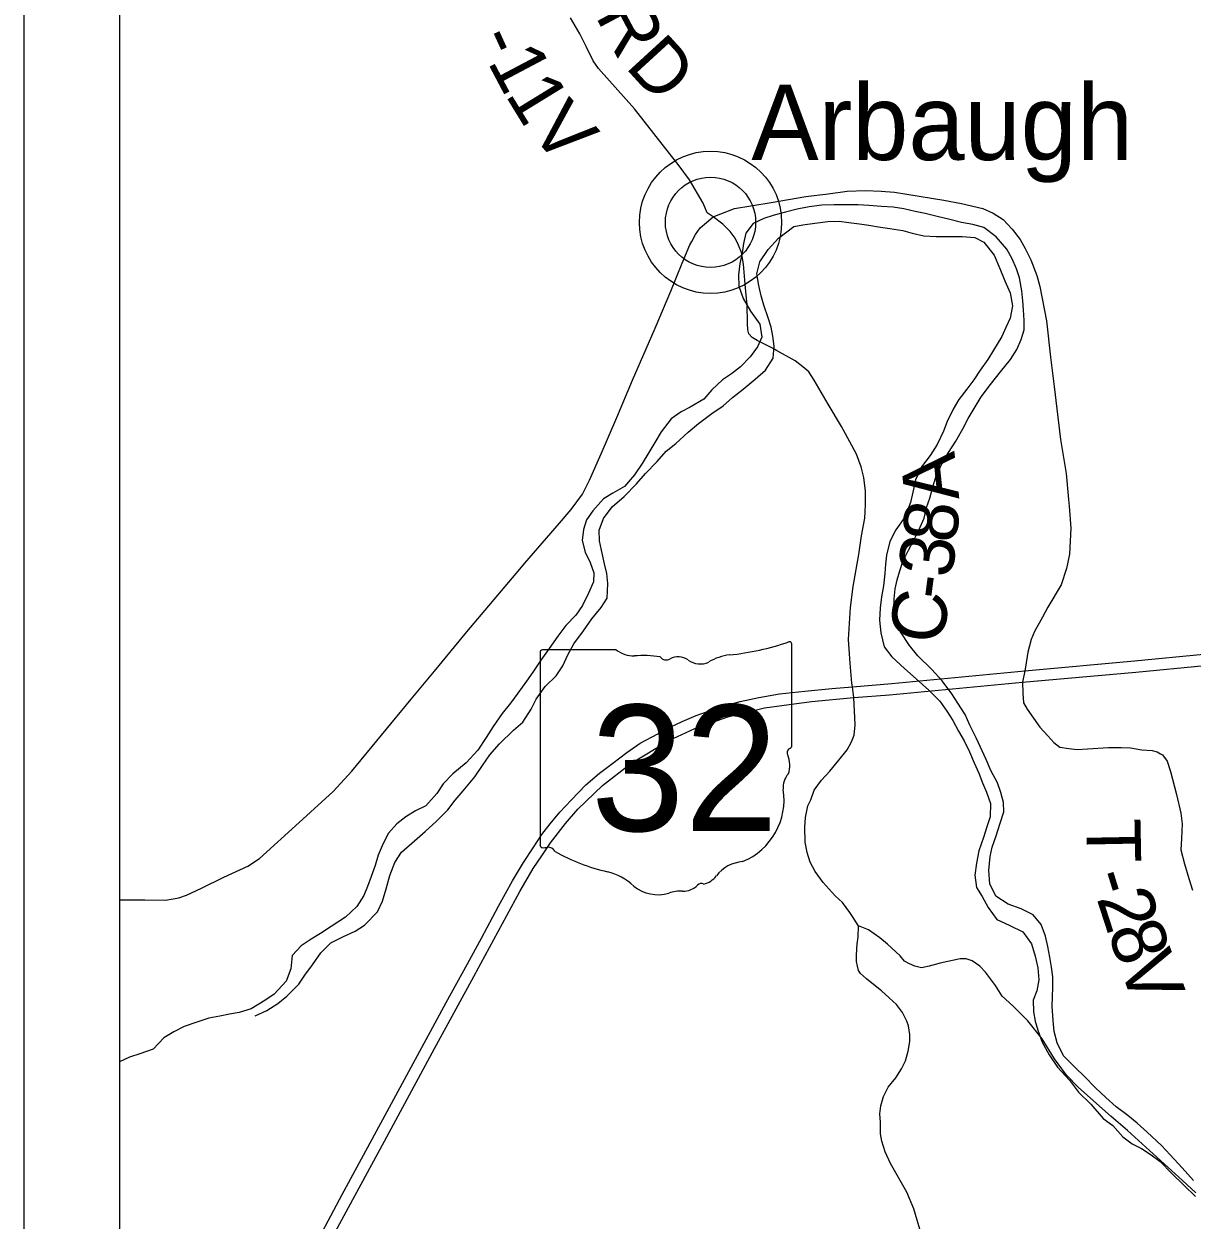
# Model space of a CAD drawing. Extents: x -15 to 405, y -40 to 87.
# Drawn here: x -14.193 to -12.971, y 26.393 to 27.645 of the extents above; entities that cross this region are included whole.
import ezdxf

# ---------------------------------------------------------------- set-up
doc = ezdxf.new("R2010")
doc.units = 0
for name, color, linetype in [('GM_P_County_Alignment', 7, 'Continuous'), ('GM_P_State_Location', 7, 'Continuous'), ('GM_X_County_ROW', 7, 'Continuous'), ('GM_X_Minor_Lake', 7, 'Continuous'), ('GM_X_Minor_River', 7, 'Continuous'), ('GM_X_State_Location', 7, 'Continuous'), ('GM_X_Township', 7, 'Continuous'), ('GM_X_Township_Road', 7, 'Continuous'), ('GM_X_Township_ROW', 7, 'Continuous'), ('GM_X_Township_Subdivision', 7, 'Continuous'), ('GM_X_Township_Subdivision_Text', 7, 'Continuous'), ('GM_X_Township_Text', 7, 'Continuous')]:
    doc.layers.add(name, color=color, linetype=linetype)

msp = doc.modelspace()

# ---------------------------------------------------------------- linework, layer by layer
at = {"layer": 'GM_P_State_Location'}
for points in [[(-13.472, 27.4428), (-13.478, 27.4473), (-13.4824, 27.4572), (-13.4967, 27.4817), (-13.5074, 27.4963), (-13.5543, 27.5561), (-13.5919, 27.5982), (-13.5974, 27.6063), (-13.6044, 27.6204), (-13.6113, 27.6345), (-13.6211, 27.6512)], [(-13.1483, 26.9561), (-13.1477, 26.9446), (-13.1471, 26.9346), (-13.1433, 26.9278), (-13.1299, 26.9092), (-13.1217, 26.9), (-13.1185, 26.8965)], [(-13.1185, 26.8965), (-13.1153, 26.8931), (-13.1091, 26.8882), (-13.0999, 26.8867), (-13.0909, 26.8857), (-13.0801, 26.8864), (-13.0583, 26.8877), (-13.0449, 26.8877), (-13.0353, 26.8874), (-13.0235, 26.8855), (-13.0127, 26.8847), (-13.0073, 26.8833), (-13.0037, 26.8812)], [(-13.0037, 26.8812), (-13.0019, 26.8801), (-12.9967, 26.8735), (-12.9933, 26.8627), (-12.9871, 26.8385), (-12.9825, 26.8191), (-12.9811, 26.8079), (-12.9819, 26.7927), (-12.9825, 26.7807), (-12.9787, 26.7661), (-12.9741, 26.7509), (-12.9705, 26.7387)], [(-12.9668, 26.4219), (-12.9807, 26.4349), (-13.0383, 26.4872), (-13.0554, 26.5019), (-13.0897, 26.5322), (-13.102, 26.5451), (-13.1146, 26.5622), (-13.1278, 26.5831), (-13.1428, 26.602), (-13.1582, 26.6176), (-13.1695, 26.6275), (-13.1765, 26.6387), (-13.1869, 26.6528), (-13.193, 26.6592), (-13.2009, 26.6646), (-13.2073, 26.6666), (-13.2135, 26.6667), (-13.2344, 26.6621), (-13.2457, 26.6592), (-13.254, 26.6573), (-13.261, 26.6589), (-13.2665, 26.6614), (-13.2715, 26.6644), (-13.2762, 26.6699), (-13.2895, 26.682), (-13.2976, 26.6887), (-13.3093, 26.6969), (-13.3197, 26.7013)]]:
    msp.add_lwpolyline(points, dxfattribs=at)
at = {"layer": 'GM_X_County_ROW'}
msp.add_line((-13.4746, 27.4372), (-13.4746, 27.4372), dxfattribs=at)
at = {"layer": 'GM_X_State_Location'}
for points in [[(-13.8952, 26.3539), (-13.86, 26.4202), (-13.8195, 26.4947), (-13.772, 26.5824), (-13.7512, 26.6211), (-13.7289, 26.6614), (-13.7144, 26.6885), (-13.6966, 26.7217), (-13.6818, 26.7484), (-13.6703, 26.7676), (-13.6603, 26.7829), (-13.6512, 26.7969), (-13.6425, 26.8079), (-13.6323, 26.8201), (-13.6205, 26.8328), (-13.605, 26.8489), (-13.5907, 26.8611), (-13.577, 26.8714), (-13.5622, 26.8826), (-13.5481, 26.8923), (-13.5297, 26.902), (-13.5168, 26.9091), (-13.5042, 26.9149), (-13.4895, 26.9213), (-13.4747, 26.9265), (-13.4604, 26.9313), (-13.4436, 26.9359), (-13.4241, 26.94), (-13.4025, 26.9438), (-13.376, 26.9468), (-13.3476, 26.9496), (-13.3261, 26.9512), (-13.2848, 26.9549), (-13.1459, 26.9681), (-13.0311, 26.9784), (-12.8866, 26.9923)], [(-13.89, 26.339), (-13.8534, 26.4064), (-13.8156, 26.4761), (-13.7633, 26.5728), (-13.7203, 26.6522), (-13.7195, 26.6536), (-13.6741, 26.737), (-13.6602, 26.7611), (-13.6512, 26.7746), (-13.6422, 26.7881), (-13.6263, 26.8084), (-13.6134, 26.8232), (-13.5876, 26.848), (-13.5579, 26.871), (-13.5184, 26.895), (-13.4912, 26.9076), (-13.4565, 26.9199), (-13.4183, 26.9292), (-13.3691, 26.9359), (-13.3246, 26.9401), (-13.2872, 26.9428), (-13.1483, 26.9561), (-13.0296, 26.9667), (-12.8851, 26.9806)]]:
    msp.add_lwpolyline(points, dxfattribs=at)
at = {"layer": 'GM_X_Township'}
for p, q in [((-14.193, 29.6981), (-14.193, 22.6981)), ((-14.093, 29.5981), (-14.093, 22.7981))]:
    msp.add_line(p, q, dxfattribs=at)
at = {"layer": 'GM_X_Township_Road'}
for points in [[(-13.1497, 27.3146), (-13.1466, 27.3249), (-13.1466, 27.3344), (-13.147, 27.3457), (-13.1477, 27.3552), (-13.1488, 27.3655), (-13.1515, 27.3791), (-13.1545, 27.3886), (-13.1591, 27.3989), (-13.1647, 27.4091), (-13.1757, 27.422), (-13.1886, 27.4319), (-13.2, 27.435), (-13.2122, 27.4372), (-13.2243, 27.4403), (-13.2376, 27.4433), (-13.2501, 27.4464), (-13.2604, 27.4487), (-13.2725, 27.4513), (-13.2836, 27.4529), (-13.2957, 27.4536), (-13.309, 27.4548), (-13.32, 27.4555), (-13.3454, 27.4556), (-13.358, 27.4552), (-13.3713, 27.4533), (-13.3838, 27.451), (-13.3963, 27.448), (-13.4081, 27.4446), (-13.4187, 27.4412), (-13.4301, 27.4359), (-13.4377, 27.4257), (-13.44, 27.415), (-13.4416, 27.4052), (-13.4439, 27.3942), (-13.4454, 27.3824), (-13.445, 27.3703), (-13.4405, 27.3574), (-13.4329, 27.3444), (-13.423, 27.3308), (-13.4208, 27.3171), (-13.4253, 27.3069), (-13.4333, 27.2966), (-13.4432, 27.286), (-13.4527, 27.2788), (-13.4622, 27.2724), (-13.4732, 27.2618), (-13.4816, 27.2523), (-13.496, 27.2439), (-13.5055, 27.239), (-13.5158, 27.2318), (-13.5264, 27.2182), (-13.5329, 27.2068), (-13.539, 27.1965), (-13.5462, 27.1848), (-13.5542, 27.173), (-13.5645, 27.1609), (-13.577, 27.1537), (-13.5865, 27.148), (-13.5979, 27.1355), (-13.6044, 27.126), (-13.6074, 27.1158), (-13.609, 27.1044), (-13.6059, 27.0922), (-13.6006, 27.0812), (-13.5968, 27.0706), (-13.5972, 27.0611), (-13.6022, 27.0494), (-13.6086, 27.0365), (-13.6155, 27.0262), (-13.6261, 27.0156), (-13.6345, 27.0042), (-13.6436, 26.9913), (-13.652, 26.9792), (-13.6607, 26.9667), (-13.6672, 26.9572), (-13.6763, 26.9447), (-13.6839, 26.9341), (-13.6927, 26.9234), (-13.7022, 26.9098), (-13.7094, 26.8984), (-13.7182, 26.8851), (-13.7303, 26.8719), (-13.7444, 26.8601), (-13.7543, 26.8499), (-13.7611, 26.8396), (-13.7725, 26.8267), (-13.7832, 26.8214), (-13.7934, 26.8154), (-13.8029, 26.8078), (-13.8117, 26.7983), (-13.817, 26.7873), (-13.8223, 26.7752), (-13.8254, 26.7645), (-13.8296, 26.7528), (-13.8334, 26.7425), (-13.8372, 26.733), (-13.8448, 26.7213), (-13.8566, 26.7103), (-13.8714, 26.7004), (-13.8828, 26.6932)], [(-13.9512, 26.6071), (-13.9387, 26.6128), (-13.9273, 26.62), (-13.9178, 26.6276), (-13.9052, 26.6401), (-13.8991, 26.6496), (-13.8912, 26.6606), (-13.8824, 26.6731), (-13.8718, 26.6834), (-13.8585, 26.6902), (-13.8463, 26.6955), (-13.8368, 26.7019), (-13.8231, 26.716), (-13.8178, 26.727), (-13.814, 26.7399), (-13.8102, 26.7539), (-13.8049, 26.7676), (-13.798, 26.7782), (-13.787, 26.7877), (-13.7733, 26.7998), (-13.7615, 26.8108), (-13.7494, 26.8225), (-13.7418, 26.8328), (-13.7334, 26.8423), (-13.7212, 26.8571), (-13.7132, 26.8688), (-13.7056, 26.8802), (-13.6954, 26.8916), (-13.6809, 26.906), (-13.671, 26.9143), (-13.6623, 26.928), (-13.657, 26.9382), (-13.6478, 26.9515), (-13.6361, 26.9629), (-13.6292, 26.9731), (-13.6239, 26.9849), (-13.6178, 26.9962), (-13.6075, 27.0099), (-13.5988, 27.0224), (-13.5889, 27.0342), (-13.5828, 27.044), (-13.582, 27.0592), (-13.5832, 27.0698), (-13.5854, 27.0801), (-13.5888, 27.0941), (-13.5907, 27.104), (-13.5911, 27.115), (-13.5865, 27.1275), (-13.5774, 27.1397), (-13.5649, 27.1503), (-13.5519, 27.1635), (-13.5428, 27.1745), (-13.5306, 27.1871), (-13.5211, 27.1977), (-13.5109, 27.206), (-13.498, 27.2178), (-13.4873, 27.2269), (-13.4733, 27.2371), (-13.4615, 27.2451), (-13.4516, 27.2538), (-13.4406, 27.2625), (-13.428, 27.2731), (-13.417, 27.2826), (-13.409, 27.2951), (-13.4079, 27.3076), (-13.4094, 27.3182), (-13.4113, 27.3277), (-13.4143, 27.3372), (-13.4188, 27.3505), (-13.4215, 27.3604), (-13.4241, 27.371), (-13.426, 27.3835), (-13.423, 27.396), (-13.4142, 27.4089), (-13.4036, 27.4207), (-13.3876, 27.4328), (-13.3781, 27.4347), (-13.3656, 27.4362), (-13.3519, 27.4381), (-13.3401, 27.4385), (-13.3299, 27.437), (-13.3189, 27.4358), (-13.309, 27.4343), (-13.2969, 27.432), (-13.287, 27.4309), (-13.2733, 27.4286), (-13.2635, 27.4259), (-13.2513, 27.4232), (-13.2384, 27.4225), (-13.2114, 27.4224), (-13.1982, 27.4213), (-13.1887, 27.4164), (-13.178, 27.4027), (-13.172, 27.389), (-13.1667, 27.3761), (-13.161, 27.3636), (-13.1587, 27.3499), (-13.161, 27.337), (-13.1656, 27.3272), (-13.1698, 27.3177), (-13.1785, 27.3033)], [(-12.9694, 26.4349), (-12.9812, 26.4481), (-12.9937, 26.4618), (-13.0028, 26.4713), (-13.0176, 26.4854), (-13.0282, 26.4949), (-13.0381, 26.5028), (-13.0502, 26.512), (-13.0609, 26.5218), (-13.0719, 26.5317), (-13.0832, 26.5435), (-13.0931, 26.553), (-13.1052, 26.5651), (-13.1121, 26.5788), (-13.1151, 26.5906), (-13.1162, 26.6023), (-13.117, 26.6171), (-13.1169, 26.6266), (-13.1166, 26.6369), (-13.1165, 26.6479), (-13.1177, 26.6581), (-13.1196, 26.6684), (-13.1218, 26.6797), (-13.1241, 26.6904), (-13.1286, 26.7025), (-13.137, 26.7128), (-13.1495, 26.7189), (-13.1632, 26.7238), (-13.1761, 26.7322), (-13.1825, 26.7451), (-13.1836, 26.7591), (-13.1821, 26.7739), (-13.1798, 26.7834), (-13.1756, 26.7955), (-13.1714, 26.8088), (-13.1676, 26.8206), (-13.168, 26.8304), (-13.171, 26.8407), (-13.1744, 26.8509), (-13.1813, 26.8638), (-13.1862, 26.8752), (-13.1968, 26.898), (-13.2032, 26.9113), (-13.2082, 26.9223), (-13.2157, 26.9341), (-13.2222, 26.9439), (-13.2324, 26.9576), (-13.243, 26.9694), (-13.2578, 26.9838), (-13.2666, 26.9945), (-13.276, 27.0089), (-13.2825, 27.0222), (-13.2828, 27.0336), (-13.2825, 27.0434), (-13.2813, 27.0537), (-13.2794, 27.0631), (-13.2764, 27.0726), (-13.2733, 27.0825), (-13.2676, 27.0943), (-13.2623, 27.1041), (-13.2566, 27.1151), (-13.2512, 27.1276), (-13.2486, 27.139), (-13.2451, 27.1485), (-13.2421, 27.1606), (-13.2383, 27.1732), (-13.2318, 27.1861), (-13.2257, 27.1963), (-13.2181, 27.2084), (-13.2105, 27.2213), (-13.2052, 27.232), (-13.1915, 27.2547), (-13.1816, 27.2676), (-13.1713, 27.2809), (-13.1607, 27.2938), (-13.1542, 27.304), (-13.1497, 27.3146)], [(-13.1785, 27.3033), (-13.1846, 27.2938), (-13.1926, 27.2824), (-13.1991, 27.2726), (-13.2063, 27.2627), (-13.2147, 27.2517), (-13.2207, 27.2418), (-13.2272, 27.2289), (-13.231, 27.2187), (-13.2375, 27.2047), (-13.2447, 27.1933), (-13.2538, 27.1815), (-13.2603, 27.1679), (-13.263, 27.155), (-13.2653, 27.144), (-13.2714, 27.1288), (-13.2809, 27.1155), (-13.287, 27.1034), (-13.2904, 27.089), (-13.2915, 27.0795), (-13.2923, 27.07), (-13.2938, 27.0571), (-13.2957, 27.0453), (-13.2973, 27.0339), (-13.2977, 27.021), (-13.2965, 27.0078), (-13.2928, 26.993), (-13.2848, 26.9827), (-13.2715, 26.9705), (-13.2594, 26.9595), (-13.2461, 26.9478), (-13.2347, 26.9364), (-13.2275, 26.9257), (-13.2211, 26.9159), (-13.215, 26.9049), (-13.2093, 26.8946), (-13.2036, 26.8832), (-13.1987, 26.8718), (-13.1938, 26.8608), (-13.19, 26.8509), (-13.1858, 26.8411), (-13.1817, 26.8293), (-13.1821, 26.8153), (-13.1851, 26.8058), (-13.1889, 26.7936), (-13.1939, 26.7796), (-13.1965, 26.7667), (-13.1981, 26.7542), (-13.1962, 26.7413), (-13.1905, 26.7318), (-13.1841, 26.7204), (-13.175, 26.7079), (-13.1621, 26.7018), (-13.148, 26.6949), (-13.1389, 26.6824), (-13.1351, 26.6695), (-13.1321, 26.6574), (-13.131, 26.6448), (-13.1333, 26.6331), (-13.1371, 26.6236), (-13.1367, 26.6114), (-13.1348, 26.6016), (-13.1322, 26.5921), (-13.1276, 26.5796), (-13.1204, 26.5663), (-13.1117, 26.5534), (-13.0992, 26.5397), (-13.0897, 26.5272), (-13.0768, 26.5146), (-13.0639, 26.4998), (-13.0537, 26.4922), (-13.0431, 26.4804), (-13.0336, 26.4732), (-13.0237, 26.4683), (-13.0135, 26.4615), (-13.004, 26.4546), (-12.9918, 26.4421), (-12.9793, 26.4299), (-12.9672, 26.4182)], [(-13.8828, 26.6932), (-13.8926, 26.6872), (-13.9029, 26.6803), (-13.9124, 26.6701), (-13.9139, 26.6561), (-13.9185, 26.6435), (-13.9311, 26.6299), (-13.9409, 26.6231), (-13.9554, 26.6143), (-13.9679, 26.6106), (-13.9778, 26.6087), (-13.988, 26.6068), (-13.9994, 26.6045), (-14.012, 26.6003), (-14.0253, 26.5958), (-14.0363, 26.5905), (-14.0465, 26.5841), (-14.0579, 26.5723), (-14.0716, 26.5674), (-14.0826, 26.564), (-14.093, 26.559)]]:
    msp.add_lwpolyline(points, dxfattribs=at)
at = {"layer": 'GM_X_Township_Subdivision'}
for p, q in [((-13.3894, 26.8903), (-13.3894, 26.995)), ((-13.653, 26.9865), (-13.653, 26.7864)), ((-13.5732, 26.99), (-13.6504, 26.99)), ((-13.3894, 26.8903), (-13.3894, 26.8903))]:
    msp.add_line(p, q, dxfattribs=at)
for centre, radius, start, end in [((-13.4833, 27.2628), 0.2796, 275.8445, 288.9065), ((-13.3923, 26.9954), 0.00294, 351.8621, 97.738), ((-13.65, 26.987), 0.00305, 98.1301, 188.1301), ((-13.5548, 27.0132), 0.0296, 231.6195, 271.1119), ((-13.545, 26.8776), 0.1064, 80.4867, 94.9883), ((-13.5209, 26.988), 0.00855, 219.7921, 297.1024), ((-13.5083, 26.9649), 0.0178, 54.4667, 119.1411), ((-13.4854, 26.9966), 0.0214, 233.8562, 294.8282), ((-13.4476, 26.9289), 0.0563, 97.3462, 120.7689), ((-13.39, 26.8826), 0.00454, 107.944, 210.337), ((-13.4189, 26.8693), 0.0273, 340.033, 23.6496), ((-13.3925, 26.8899), 0.00314, 289.6038, 7.7341), ((-13.3788, 26.8465), 0.0198, 136.8065, 186.9296), ((-13.4676, 26.8331), 0.0699, 292.3089, 8.9858), ((-13.65, 26.786), 0.00308, 171.9584, 258.3066), ((-13.6495, 26.8065), 0.0235, 267.339, 280.6039), ((-13.6447, 26.7749), 0.00848, 29.7484, 93.2717), ((-13.5376, 26.9547), 0.2019, 240.4129, 257.1985), ((-13.4381, 26.7302), 0.0383, 94.4031, 142.5768), ((-13.5978, 26.6965), 0.0632, 47.1842, 75.836), ((-13.5295, 26.7739), 0.0401, 230.7004, 286.2918), ((-13.5034, 26.7589), 0.0214, 268.777, 315.5493), ((-13.4841, 26.7395), 0.00601, 65.7517, 132.6484), ((-13.4867, 26.767), 0.0226, 282.8732, 323.2771), ((-13.5063, 26.7047), 0.0329, 85.6951, 111.2099)]:
    msp.add_arc(centre, radius, start, end, dxfattribs=at)
at = {"layer": 'GM_X_Township_Subdivision_Text'}
for radius in [0.0744, 0.0472]:
    msp.add_circle((-13.4746, 27.4372), radius, dxfattribs=at)
at = {"layer": 'GM_X_Township_Text'}
for points in [[(-14.093, 26.7286), (-14.0664, 26.7286), (-14.0449, 26.728), (-14.0309, 26.7306), (-14.0228, 26.7333), (-14.0071, 26.7408), (-13.9837, 26.752), (-13.9588, 26.7636), (-13.9464, 26.7716), (-13.905, 26.8092), (-13.8693, 26.8418), (-13.8498, 26.8631), (-13.7879, 26.9384), (-13.7635, 26.9676), (-13.7295, 27.0089), (-13.6779, 27.07), (-13.6688, 27.0806), (-13.6328, 27.1226), (-13.6204, 27.1368), (-13.6087, 27.1528), (-13.6013, 27.1673), (-13.5889, 27.1951), (-13.5728, 27.2332), (-13.5562, 27.2722), (-13.542, 27.3049), (-13.5325, 27.3264), (-13.5162, 27.3651), (-13.5043, 27.3946), (-13.4962, 27.4135), (-13.4942, 27.4172), (-13.4902, 27.4244), (-13.4854, 27.4315), (-13.4787, 27.4372), (-13.472, 27.4428), (-13.4638, 27.4462), (-13.4494, 27.4517), (-13.4325, 27.4545), (-13.4113, 27.4578), (-13.3749, 27.4641), (-13.3514, 27.4671), (-13.3317, 27.4698), (-13.3123, 27.4705), (-13.2962, 27.4698), (-13.2823, 27.4686), (-13.2693, 27.4667), (-13.2544, 27.4644), (-13.2305, 27.4603), (-13.212, 27.4569), (-13.1898, 27.4517), (-13.1788, 27.4469), (-13.1684, 27.4401), (-13.1591, 27.4299), (-13.1505, 27.4192), (-13.1453, 27.4097), (-13.1395, 27.3981), (-13.1332, 27.3817), (-13.1299, 27.37), (-13.1231, 27.3341), (-13.1188, 27.296), (-13.1152, 27.2655), (-13.1083, 27.21), (-13.1025, 27.1743), (-13.1, 27.1471)], [(-13.4383, 27.3724), (-13.4386, 27.3766), (-13.4401, 27.3936), (-13.4423, 27.4056), (-13.4453, 27.4133), (-13.449, 27.4207), (-13.4542, 27.4276), (-13.4619, 27.4353), (-13.472, 27.4428)], [(-13.4092, 27.3051), (-13.4259, 27.3137), (-13.4311, 27.3168), (-13.4345, 27.3205), (-13.4356, 27.3248), (-13.4358, 27.3312), (-13.4363, 27.3514), (-13.4375, 27.3611), (-13.4383, 27.3724)], [(-13.3246, 26.9401), (-13.3261, 26.9512), (-13.3267, 26.9552), (-13.3286, 26.9759), (-13.3291, 26.9858), (-13.3301, 27.0008), (-13.3283, 27.0344), (-13.3254, 27.0564), (-13.3224, 27.0741), (-13.3196, 27.0898), (-13.3168, 27.1092), (-13.3132, 27.1276), (-13.3123, 27.1416), (-13.3126, 27.1558), (-13.3142, 27.1702), (-13.317, 27.1814), (-13.322, 27.1945), (-13.3267, 27.2037), (-13.3376, 27.2235), (-13.3515, 27.247), (-13.3661, 27.272), (-13.3717, 27.2807), (-13.3781, 27.2862), (-13.3861, 27.2924), (-13.4057, 27.3032), (-13.4092, 27.3051)], [(-13.1, 27.1471), (-13.0993, 27.1401), (-13.0975, 27.1171), (-13.099, 27.0902), (-13.1023, 27.0751), (-13.1078, 27.0581), (-13.1217, 27.0345), (-13.1272, 27.0243), (-13.1358, 27.0092), (-13.1392, 27.0009), (-13.1427, 26.9875), (-13.1452, 26.9718), (-13.1459, 26.9681), (-13.1483, 26.9561)], [(-13.3569, 26.7467), (-13.3653, 26.7582), (-13.3702, 26.7677), (-13.3735, 26.7778), (-13.3756, 26.7886), (-13.3761, 26.8046), (-13.3752, 26.8145), (-13.3727, 26.8267), (-13.3697, 26.833), (-13.3662, 26.8431), (-13.3584, 26.8538), (-13.3499, 26.8629), (-13.3405, 26.8745), (-13.3316, 26.8854), (-13.3272, 26.8938), (-13.3245, 26.9008), (-13.3232, 26.9115), (-13.3236, 26.9189), (-13.3246, 26.9401)], [(-13.3197, 26.7013), (-13.3226, 26.7054), (-13.3253, 26.71), (-13.3289, 26.7151), (-13.3367, 26.7256), (-13.3443, 26.7325), (-13.3569, 26.7467)], [(-13.254, 26.3779), (-13.262, 26.4053), (-13.2694, 26.4227), (-13.2864, 26.4527), (-13.2918, 26.4648), (-13.2953, 26.4759), (-13.2967, 26.4835), (-13.2968, 26.4959), (-13.2976, 26.5047), (-13.2965, 26.513), (-13.2935, 26.5227), (-13.2888, 26.5326), (-13.2807, 26.5421), (-13.2747, 26.5516), (-13.2707, 26.56), (-13.2677, 26.57), (-13.266, 26.5804), (-13.2662, 26.5877), (-13.2675, 26.5966), (-13.2691, 26.6016), (-13.2738, 26.6107), (-13.2799, 26.6188), (-13.2877, 26.626), (-13.2959, 26.6333), (-13.3041, 26.64), (-13.3115, 26.6457), (-13.3177, 26.6515), (-13.3198, 26.6544), (-13.3209, 26.6589), (-13.3218, 26.6638), (-13.322, 26.6699), (-13.3214, 26.6771), (-13.3212, 26.6824), (-13.3203, 26.6893), (-13.3197, 26.7013)]]:
    msp.add_lwpolyline(points, dxfattribs=at)

# ---------------------------------------------------------------- texts
at = {"layer": 'GM_P_County_Alignment'}
for s in ['s', 'r']:
    msp.add_text(s, height=0.000189, dxfattribs=at).set_placement((-13.5242, 26.8732))
msp.add_text('32', height=0.000189, rotation=0, dxfattribs=at).set_placement((-13.5719, 26.8594))
at = {"layer": 'GM_X_Minor_Lake'}
for s, rotation, p in [('A', 95.9709, (-13.2143, 27.148)), ('8', 84.4097, (-13.2176, 27.1007)), ('3', 82.6442, (-13.2223, 27.0641)), ('-', 82.5248, (-13.2254, 27.0408)), ('C', 82.4848, (-13.2315, 26.9945))]:
    msp.add_text(s, height=0.0568, rotation=rotation, dxfattribs=at).set_placement(p)
at = {"layer": 'GM_X_Minor_River'}
for s, rotation, p in [('R', 298.0629, (-13.5957, 27.6535)), ('-', 294.4269, (-13.7198, 27.6298)), ('D', 312.5156, (-13.5649, 27.5998)), ('1', 297.8754, (-13.7085, 27.6052)), ('1', 301.5417, (-13.6901, 27.5708)), ('V', 311.4533, (-13.6655, 27.5324)), ('T', 271.0886, (-13.0816, 26.813)), ('-', 287.1894, (-13.0781, 26.7534)), ('2', 287.9924, (-13.0709, 26.7303)), ('8', 289.0056, (-13.0597, 26.696)), ('V', 289.8755, (-13.048, 26.662))]:
    msp.add_text(s, height=0.0568, rotation=rotation, dxfattribs=at).set_placement(p)
at = {"layer": 'GM_X_Township_ROW'}
msp.add_text('Arbaugh', height=0.07898, rotation=0, dxfattribs=at).set_placement((-13.4319, 27.5024))
at = {"layer": 'GM_X_Township_Subdivision'}
msp.add_text('32', height=0.13184, dxfattribs=at).set_placement((-13.5999, 26.8005))

doc.saveas('drawing.dxf')
